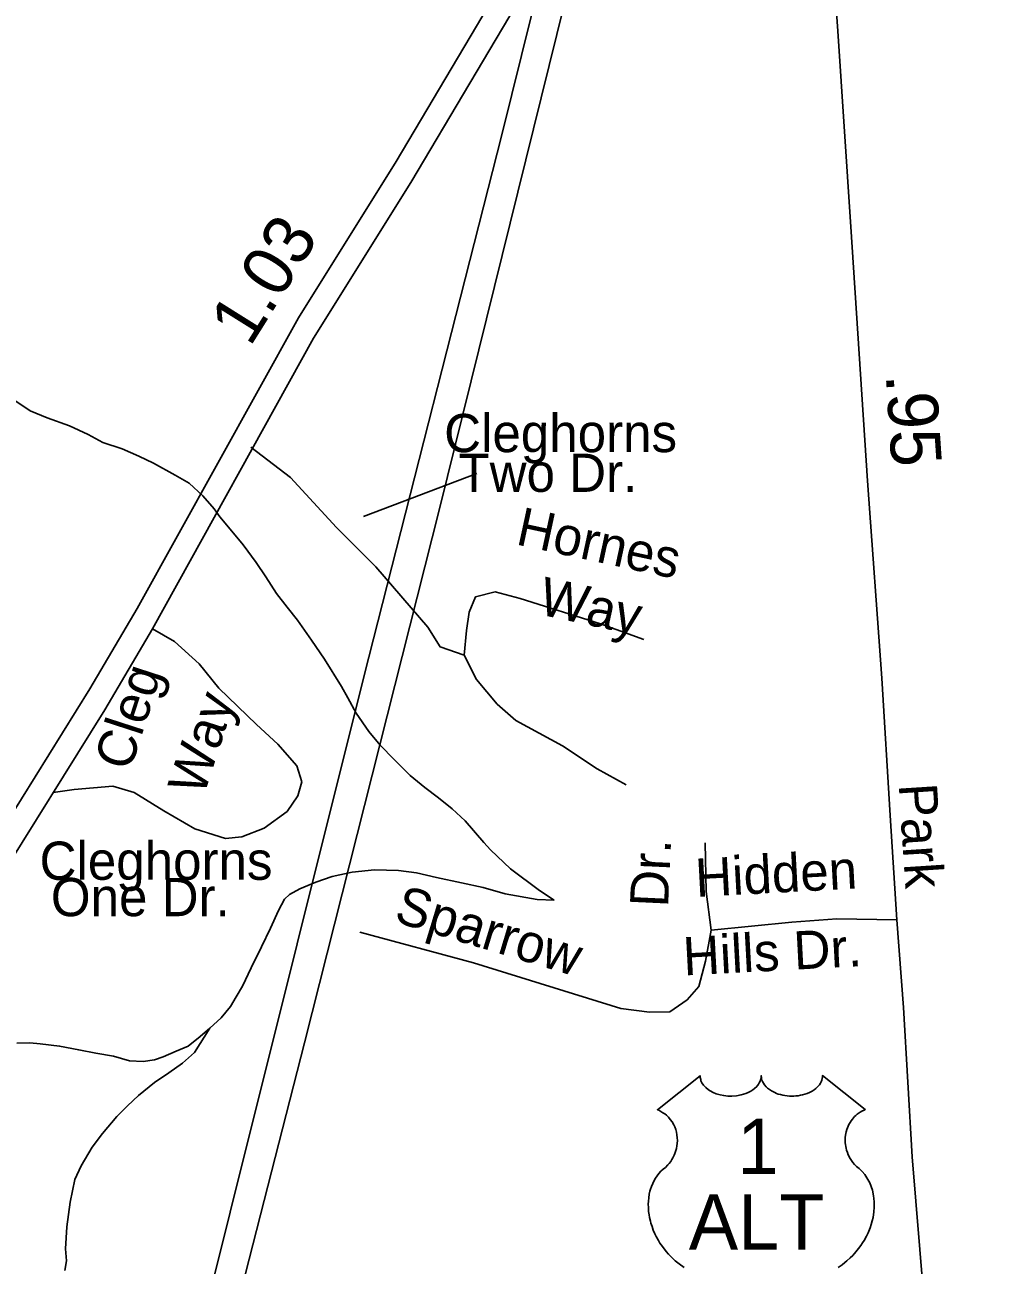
# Model space of a CAD drawing. Extents: x 2126262 to 2293712, y 749403 to 919119.
# Drawn here: x 2149409 to 2151844, y 834634 to 837718 of the extents above; entities that cross this region are included whole.
import ezdxf

# ---------------------------------------------------------------- set-up
doc = ezdxf.new("R2010")
doc.units = 0
for name, color, linetype in [('Exist Hydrographic Misc Water Feature', 7, 'Continuous'), ('Exist Road Non-System Type 51', 7, 'Continuous'), ('Exist Road Non-System Type 51 Label', 7, 'Continuous'), ('Exist Road Primary US Attributed', 7, 'Continuous'), ('Exist Road Primary US Divided Attributed', 7, 'Continuous'), ('Exist Road Primary US Label', 7, 'Continuous'), ('Exist Road Primary US Mileage Hundredths English Label', 7, 'Continuous'), ('Exist Road Primary US Shield CELL', 7, 'Continuous'), ('Exist Road Primary US Shield Number Label', 7, 'Continuous'), ('Exist Utilities Electrical Transmission Line', 7, 'Continuous')]:
    doc.layers.add(name, color=color, linetype=linetype)

msp = doc.modelspace()

# ---------------------------------------------------------------- linework, layer by layer
at = {"layer": 'Exist Hydrographic Misc Water Feature'}
for points in [[(2149384.2, 836783.9), (2149422.4, 836758.2), (2149464.6, 836740.5), (2149520.6, 836720.8), (2149566.7, 836699), (2149602.8, 836679.2), (2149650.8, 836663.5), (2149693, 836645.8), (2149729.1, 836627.9), (2149783.3, 836598.2), (2149817.3, 836578.4), (2149851.5, 836546.7), (2149879.6, 836514.8), (2149893.8, 836495), (2149915.7, 836469.1), (2149952, 836425.2), (2149984.2, 836381.5), (2150008.6, 836345.6), (2150034.9, 836303.7), (2150061.1, 836270), (2150087.4, 836238.1), (2150121.6, 836188.2), (2150153.8, 836140.4), (2150196, 836072.8), (2150212.2, 836044.8), (2150232.5, 836006.9), (2150264.7, 835961.1), (2150292.8, 835927.3), (2150327.1, 835891.5), (2150367.3, 835851.8), (2150403.5, 835821.9), (2150437.6, 835796.1), (2150471.8, 835768.4), (2150503.8, 835738.6), (2150550.4, 835684.8), (2150566.4, 835667), (2150616.6, 835619.2), (2150688.8, 835565.6), (2150725.1, 835541.8)], [(2150093.1, 835570.2), (2150132.9, 835586.5), (2150172.9, 835600.7), (2150222.9, 835611), (2150278.5, 835617.3), (2150338.5, 835615.6), (2150382.6, 835609.8), (2150432.9, 835598.2), (2150494.8, 835584.5), (2150548.7, 835572.8), (2150602.9, 835557.1), (2150683, 835543.6), (2150725.1, 835541.8)], [(2149869, 835223.1), (2149896.9, 835249.3), (2149920.7, 835277.4), (2149934.6, 835301.4), (2149950.4, 835327.5), (2149972.1, 835373.6), (2149997.8, 835425.8), (2150019.5, 835471.8), (2150039.4, 835516), (2150055, 835544.1), (2150067.1, 835556.1), (2150093.1, 835570.2)], [(2149389.4, 835186.4), (2149421.3, 835186.6), (2149447.4, 835184.7), (2149495.4, 835179), (2149543.4, 835169.2), (2149585.4, 835161.5), (2149629.3, 835153.8), (2149669.5, 835142), (2149703.5, 835140.2), (2149731.6, 835144.3), (2149753.3, 835152.4), (2149785.3, 835166.6), (2149815.3, 835178.8), (2149845, 835202.9), (2149869, 835223.1)], [(2149508.5, 834621.2), (2149512.4, 834645.2), (2149510.1, 834675.2), (2149513.8, 834729.1), (2149521.6, 834791.2), (2149533.1, 834847.3), (2149549.1, 834881.3), (2149576.8, 834927.5), (2149602.6, 834961.6), (2149638.3, 835003.8), (2149664.1, 835030), (2149692, 835056.1), (2149731.8, 835088.3), (2149767.5, 835112.5), (2149801.5, 835136.7), (2149831.2, 835162.9), (2149869, 835223.1)]]:
    msp.add_lwpolyline(points, dxfattribs=at)
at = {"layer": 'Exist Road Non-System Type 51'}
for points in [[(2149971.1, 836667.9), (2150069.4, 836592.3), (2150183.8, 836468), (2150281.5, 836370.2), (2150410.7, 836220.1), (2150441.4, 836171.3), (2150501.4, 836150.3)], [(2150501.4, 836150.3), (2150507, 836211.7), (2150514, 836257.8), (2150529.3, 836295.5), (2150578.1, 836308.1), (2150640.9, 836291.3), (2150840.4, 836228.5), (2150947.8, 836189.4)], [(2149726.3, 836216.2), (2149781.4, 836184.8), (2149842.7, 836128.9), (2149891.6, 836068.9), (2149985, 835978.1), (2150038, 835929.7), (2150085.4, 835875.3), (2150098, 835836.2), (2150088.2, 835801.3), (2150061.7, 835762.2), (2150004.5, 835720.3), (2149948.7, 835699.3), (2149908.3, 835695.1), (2149831.5, 835718.9), (2149754.8, 835763.6), (2149680.9, 835809.6), (2149627.8, 835825), (2149531.6, 835816.6), (2149480, 835809.2)], [(2150501.4, 836150.3), (2150532.1, 836090.3), (2150583.7, 836028.8), (2150629.7, 835988.3), (2150745.5, 835925.5), (2150832, 835868.3), (2150904.4, 835828.2)], [(2151115, 835467.3), (2151103.1, 835563), (2151100.3, 835684.4)], [(2151576.9, 835492.4), (2151427.5, 835495.2), (2151315.8, 835486.9), (2151115, 835467.3)], [(2151115, 835467.3), (2151101.7, 835389.8), (2151085, 835327), (2151055.7, 835293.5), (2151012.4, 835264.2), (2150962.2, 835262.8), (2150891, 835272.5), (2150524.9, 835385.6), (2150241.7, 835462.3)]]:
    msp.add_lwpolyline(points, dxfattribs=at)
at = {"layer": 'Exist Road Non-System Type 51 Label'}
msp.add_lwpolyline([(2150532.5, 836602.6), (2150251.5, 836495.5)], dxfattribs=at)
at = {"layer": 'Exist Road Primary US Attributed'}
msp.add_lwpolyline([(2151843.9, 833852.8), (2151732.4, 834177.3), (2151661.2, 834428.7), (2151643.2, 834563.1), (2151615.4, 834903.7), (2151593.7, 835274.5), (2151576.9, 835492.4), (2151560.5, 835752.4), (2151540, 836093.9), (2151504.1, 836584.2), (2151462.2, 837215.5), (2151429.9, 837701.9), (2151411.8, 837958.8)], dxfattribs=at)
at = {"layer": 'Exist Road Primary US Divided Attributed'}
for points in [[(2151232.8, 839153.9), (2151152.8, 838959.6), (2151129.5, 838900.3), (2151051.6, 838676.6), (2150992.9, 838536.2), (2150858.8, 838260.5), (2150624.3, 837870.3), (2150332.4, 837377.8), (2150089.3, 836989.6), (2149688.6, 836266.4), (2149570.9, 836066.9), (2149298.2, 835629.2), (2149019, 835155.1), (2148721.5, 834647.2), (2148587.4, 834435.9)], [(2148636.6, 834396.7), (2148771.3, 834595.8), (2149056.6, 835104.7), (2149334.9, 835577.4), (2149607.7, 836015.1), (2149726.3, 836216.2), (2150126.5, 836938.5), (2150369.1, 837325.9), (2150662.4, 837820.7), (2150880.5, 838194.1), (2150971.2, 838381.7), (2151055.4, 838543.8), (2151097.5, 838648.5), (2151139, 838750.6), (2151282, 839139.9)]]:
    msp.add_lwpolyline(points, dxfattribs=at)
at = {"layer": 'Exist Road Primary US Shield CELL'}
msp.add_lwpolyline([(2151048.1, 834628.8), (2151035.7, 834637.4), (2151026.3, 834645), (2151019.4, 834651.2), (2151009.3, 834661.5), (2151003.4, 834668.2), (2150994.1, 834680.3), (2150988.1, 834689), (2150984.3, 834695.4), (2150978.6, 834705.7), (2150975.5, 834712.2), (2150971.5, 834721.6), (2150968.3, 834730.2), (2150965.7, 834738.4), (2150964.3, 834743.6), (2150962.3, 834752.7), (2150961, 834759.2), (2150959.8, 834768), (2150959.2, 834777.4), (2150959.1, 834786), (2150959.3, 834793.2), (2150960.1, 834801.5), (2150961.5, 834810.4), (2150963.2, 834818), (2150964.7, 834823.4), (2150967, 834830.1), (2150970, 834837.4), (2150973.5, 834844.5), (2150976.8, 834850.3), (2150981.1, 834856.6), (2150985.2, 834861.9), (2150990.6, 834867.8), (2150996.3, 834873.2), (2151001.5, 834877.4), (2151007.6, 834883.5), (2151010.8, 834887.1), (2151014.7, 834892.2), (2151017.7, 834896.9), (2151020.2, 834901.1), (2151023.4, 834907.3), (2151025.4, 834912), (2151027.8, 834919.1), (2151029, 834924.2), (2151030.3, 834930.6), (2151031.1, 834936.7), (2151031.4, 834944.3), (2151031.2, 834950.6), (2151030.4, 834957.9), (2151029, 834965), (2151027.4, 834971.1), (2151024.7, 834978.2), (2151022.3, 834983.3), (2151018.2, 834990.3), (2151013.7, 834996.7), (2151009, 835002), (2151004.3, 835006.7), (2150999.8, 835010.3), (2150995.5, 835013.3), (2150990.1, 835016.6), (2150984.9, 835019.2), (2150981.6, 835020.5), (2151087.9, 835105.1), (2151088.2, 835100.7), (2151089.3, 835095.5), (2151090.1, 835092.8), (2151092.5, 835087.7), (2151096.5, 835081.6), (2151102.2, 835075.6), (2151108.5, 835070.4), (2151112.8, 835067.7), (2151120, 835063.8), (2151128.2, 835060.3), (2151137.4, 835057.7), (2151146.7, 835055.8), (2151157, 835054.7), (2151167.1, 835054.5), (2151178, 835055.3), (2151190.1, 835057.6), (2151195.6, 835059), (2151201.9, 835061.2), (2151207.6, 835063.6), (2151214, 835067), (2151219.1, 835070.2), (2151223, 835073.1), (2151228.7, 835078.5), (2151233.2, 835084.1), (2151235.1, 835087.2), (2151236.7, 835090.3), (2151238.9, 835096.7), (2151239.5, 835099.5), (2151240, 835105.4), (2151240.4, 835100.4), (2151240.9, 835097.4), (2151241.7, 835094.3), (2151242.9, 835091.1), (2151245.2, 835086.6), (2151247.7, 835082.8), (2151252.4, 835077.3), (2151255.4, 835074.5), (2151258.1, 835072.3), (2151265.3, 835067.3), (2151273.8, 835063.1), (2151277.9, 835061.2), (2151282.2, 835059.7), (2151287.6, 835058.1), (2151293.2, 835056.8), (2151298.7, 835055.8), (2151304.3, 835055), (2151310.1, 835054.6), (2151314.8, 835054.5), (2151320.6, 835054.5), (2151325.9, 835054.8), (2151331.4, 835055.5), (2151337.4, 835056.5), (2151342.2, 835057.5), (2151348.6, 835059.2), (2151354.4, 835061.3), (2151359.5, 835063.5), (2151366.1, 835067), (2151371.4, 835070.3), (2151375.3, 835073.4), (2151380, 835077.7), (2151384.4, 835082.8), (2151386.9, 835086.5), (2151388.7, 835090.3), (2151390.4, 835094.3), (2151391.5, 835098.6), (2151392, 835102.3), (2151392.1, 835105.5), (2151498.4, 835020.8), (2151495.9, 835019.9), (2151490.1, 835017), (2151485.5, 835014.3), (2151478.2, 835009.2), (2151475.1, 835006.4), (2151471.9, 835003.4), (2151469, 835000.3), (2151466.5, 834997.3), (2151463.4, 834993), (2151460.6, 834988.8), (2151457.9, 834984.1), (2151456, 834980), (2151452.7, 834971.4), (2151451.1, 834966), (2151450.1, 834961.5), (2151448.9, 834952), (2151448.6, 834947.5), (2151448.6, 834943), (2151448.8, 834938.3), (2151449.3, 834933.8), (2151450.1, 834929.1), (2151450.8, 834924.9), (2151452.1, 834919.8), (2151454, 834913.9), (2151456.3, 834908.2), (2151461.2, 834899), (2151467.5, 834889.6), (2151471.9, 834884.3), (2151476.3, 834879.8), (2151482.9, 834874.2), (2151486.4, 834871.1), (2151490.5, 834867), (2151497.1, 834859.3), (2151499.8, 834855.6), (2151502.6, 834851.6), (2151505.1, 834847.4), (2151507.6, 834842.8), (2151509.6, 834838.9), (2151513.3, 834829.8), (2151516.1, 834820.9), (2151517.3, 834816.3), (2151519.3, 834805.8), (2151520.1, 834800.7), (2151520.9, 834790.5), (2151520.9, 834778.2), (2151520, 834766.5), (2151517.8, 834752.9), (2151515.9, 834744.7), (2151513.1, 834735.3), (2151510.4, 834727), (2151505.6, 834714.9), (2151501.3, 834706.1), (2151495.7, 834695.8), (2151491.9, 834689.6), (2151487.4, 834682.9), (2151481.8, 834675.3), (2151475.3, 834667.1), (2151467.5, 834658.5), (2151461.1, 834652.2), (2151452.8, 834644.8), (2151447.8, 834640.6), (2151440.7, 834635.2), (2151430.9, 834628.7)], dxfattribs=at)
at = {"layer": 'Exist Utilities Electrical Transmission Line'}
for points in [[(2147942.4, 827015.3), (2148175.1, 827899.7), (2148913.3, 830748), (2148913.3, 830748), (2149585.9, 833430.9), (2149586.2, 833431.9), (2150252.9, 836099.8), (2150594.7, 837444.4), (2150815.3, 838334.6), (2151382.1, 840545.5), (2152189.3, 843663), (2152980.3, 846790.3), (2153655.7, 849481.3), (2154464.6, 852610.8), (2154464.6, 852610.8), (2154941.4, 854420), (2155112.1, 854899.3)], [(2152933.6, 846311.5), (2152363.2, 844082.4), (2151796.6, 841857.5), (2151339.2, 840076.7), (2150999.6, 838728.2), (2150770.7, 837851.8), (2150440.7, 836517.5), (2150104.8, 835186.9), (2149876.1, 834292.5), (2149763, 833842.2), (2149691.5, 833562.7), (2149309.8, 832059.5), (2148847.6, 830228.8), (2148478.9, 828821.5), (2148356.2, 828351.3), (2148235.3, 827888.8), (2147997.5, 826950.4)]]:
    msp.add_lwpolyline(points, dxfattribs=at)

# ---------------------------------------------------------------- texts
at = {"layer": 'Exist Road Non-System Type 51 Label'}
for s, p in [('Cleghorns', (2150451.6, 836655.4)), ('Two Dr.', (2150487.1, 836556.7)), ('Cleghorns', (2149445.8, 835592.2)), ('One Dr.', (2149473.9, 835501.8))]:
    msp.add_text(s, height=95, dxfattribs=at).set_placement(p)
for s, rotation, p in [('Hornes', 347.788, (2150627, 836426.7)), ('Way', 347.788, (2150682.5, 836253.2)), ('Cleg', 72.038, (2149670.2, 835859.3)), ('Way', 72.038, (2149853.5, 835797.6)), ('Dr.', 87.3395, (2151008.1, 835522.8)), ('Hidden', 3.0212, (2151078.2, 835549.6)), ('Sparrow', 343.1262, (2150323.7, 835489.2)), ('Hills Dr.', 3.0212, (2151047.7, 835354.3))]:
    msp.add_text(s, height=95, rotation=rotation, dxfattribs=at).set_placement(p)
at = {"layer": 'Exist Road Primary US Label'}
msp.add_text('Park', height=95, rotation=273.7079, dxfattribs=at).set_placement((2151581.5, 835829.3))
at = {"layer": 'Exist Road Primary US Mileage Hundredths English Label'}
for s, rotation, p in [('1.03', 57.9416, (2149968.7, 836914.8)), ('.95', 273.7944, (2151549.3, 836847.9))]:
    msp.add_text(s, height=125, rotation=rotation, dxfattribs=at).set_placement(p)
at = {"layer": 'Exist Road Primary US Shield Number Label'}
for s, p in [('1', (2151180.5, 834861.1)), ('ALT', (2151059.8, 834673.1))]:
    msp.add_text(s, height=137.5, dxfattribs=at).set_placement(p)

doc.saveas('drawing.dxf')
